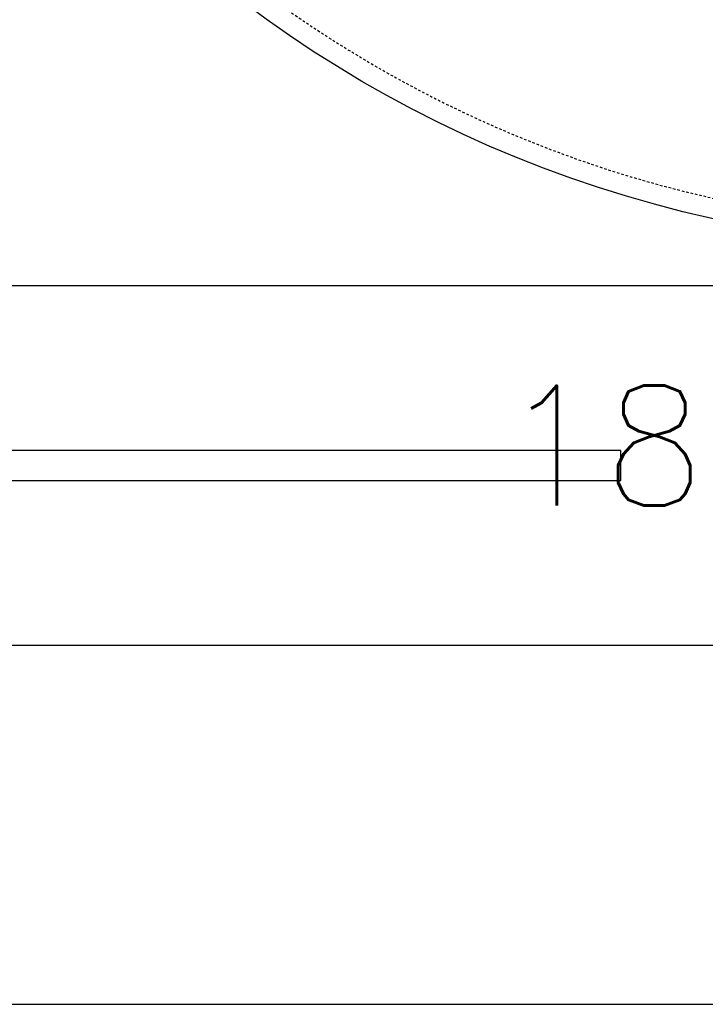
# Model space of a CAD drawing. Extents: x -169 to 6736, y -208 to 3022.
# Tile 533 of 656: x 5876 to 5911, y 1218 to 1267. Entities that reach past the tile are written whole.
import ezdxf
from ezdxf.enums import TextEntityAlignment as Align

# ---------------------------------------------------------------- set-up
doc = ezdxf.new("R2010")
doc.units = 0
doc.header["$MEASUREMENT"] = 0
doc.linetypes.add('HIDDEN3', pattern=[0.1875, 0.125, -0.0625])
for name, color, linetype in [('TANK-ANCHOR', 4, 'CONTINUOUS'), ('TANK-SLAB', 6, 'CONTINUOUS'), ('TANK-UST', 5, 'CONTINUOUS'), ('TEXT', 3, 'CONTINUOUS')]:
    doc.layers.add(name, color=color, linetype=linetype)
doc.styles.add('SIMPLEX', font='simplex')

msp = doc.modelspace()

# ---------------------------------------------------------------- linework, layer by layer
at = {"layer": 'TANK-ANCHOR'}
msp.add_lwpolyline([(6038.40422, 1254.01839), (5864.40422, 1254.01839), (5864.40422, 1236.01839), (6038.40422, 1236.01839)], close=True, dxfattribs=at)
at = {"layer": 'TANK-ANCHOR', "color": 7}
msp.add_lwpolyline([(5906.40422, 1244.26839), (5906.40422, 1245.76839), (5870.40422, 1245.76839), (5870.40422, 1244.26839)], close=True, dxfattribs=at)
at = {"layer": 'TANK-SLAB'}
msp.add_lwpolyline([(6443.9106, 1218.01839), (6443.9106, 1578.01839), (5827.15422, 1578.01839), (5827.15422, 1218.01839)], close=True, dxfattribs=at)
at = {"layer": 'TANK-UST'}
msp.add_lwpolyline([(5921.37438, 1256.01839, -0.95464484), (5921.37438, 1378.01839)], format="xyb", dxfattribs=at)
at = {"layer": 'TANK-UST', "color": 2, "linetype": 'HIDDEN3'}
msp.add_lwpolyline([(5925.89105, 1257.01839), (5921.39785, 1257.01839, -0.95428002), (5921.39785, 1377.01839), (5925.89105, 1377.01839), (6150.89105, 1377.01839), (6155.40376, 1377.01839, -0.95395472), (6155.40376, 1257.01839), (6150.89105, 1257.01839)], format="xyb", close=True, dxfattribs=at)

# ---------------------------------------------------------------- texts
at = {"layer": 'TEXT', "style": 'SIMPLEX'}
msp.add_text('18"x8"x14\'-6" DEADMAN', height=6, dxfattribs=at).set_placement((5951.40422, 1246.01839), align=Align.MIDDLE)

doc.saveas('drawing.dxf')
